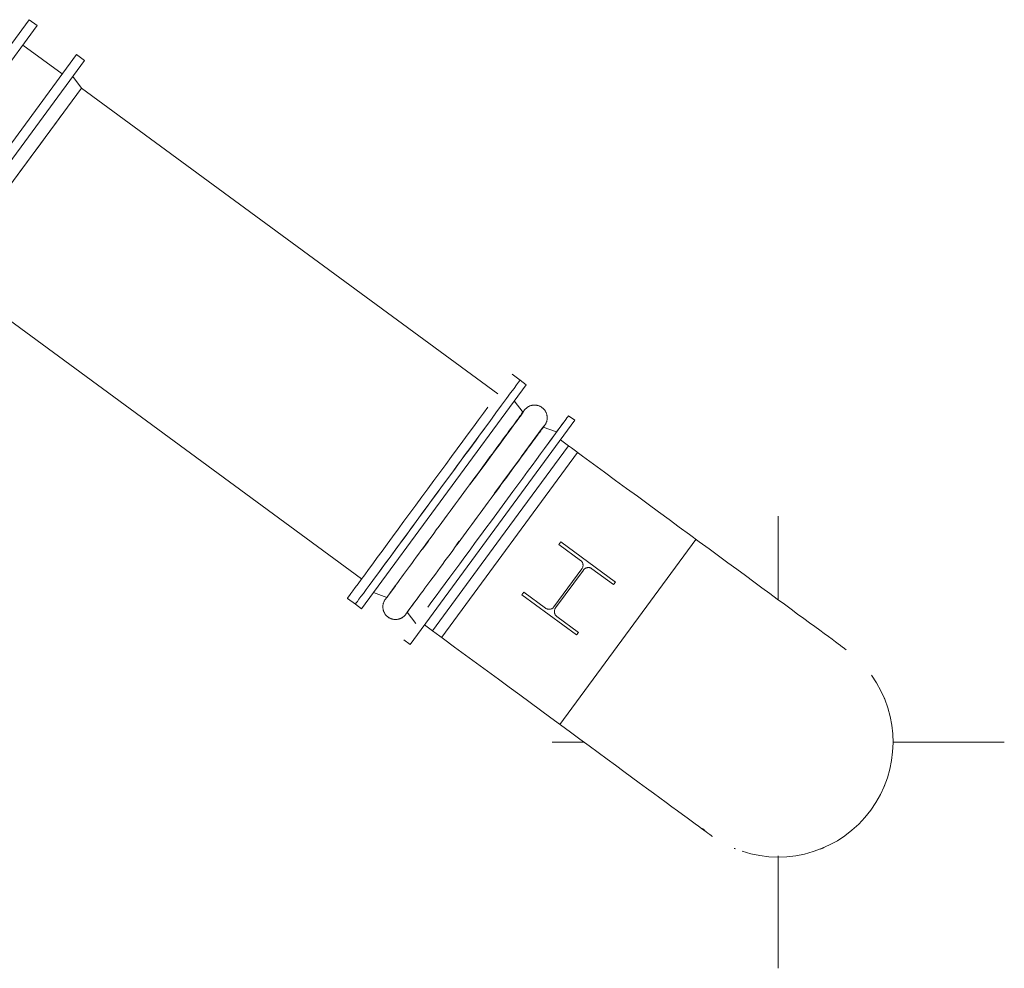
# Model space of a CAD drawing. Header units: metres. Extents: x 135583 to 135939, y 457896 to 458258.
# Tile 580 of 599: x 135733.7 to 135738.06, y 458208.38 to 458212.57. Entities that reach past the tile are written whole.
import ezdxf

# ---------------------------------------------------------------- set-up
doc = ezdxf.new("R2010")
doc.units = ezdxf.units.M
doc.linetypes.add('Hidden', pattern=[4, 2, -2])
doc.layers.add('NIEUWE INSTALLATIE', color=250, linetype='Continuous', lineweight=0)

msp = doc.modelspace()

# ---------------------------------------------------------------- linework, layer by layer
at = {"layer": 'NIEUWE INSTALLATIE', "extrusion": (0, 0, -1)}
for p, q in [((135733.7453, 458212.5746), (135733.0171, 458211.5834)), ((135733.7808, 458212.5486), (135733.7453, 458212.5746)), ((135733.7808, 458212.5486), (135733.0525, 458211.5574)), ((135733.2266, 458211.4295), (135733.9549, 458212.4207)), ((135733.2621, 458211.4034), (135733.9903, 458212.3947)), ((135733.9903, 458212.3947), (135733.9549, 458212.4207)), ((135733.9761, 458212.2723), (135733.9376, 458212.3229)), ((135735.2147, 458209.9688), (135735.943, 458210.9601)), ((135735.943, 458210.9601), (135735.9156, 458210.9802)), ((135735.9288, 458210.8377), (135735.8903, 458210.8884)), ((135736.1573, 458210.8026), (135735.4291, 458209.8113)), ((135736.1573, 458210.8026), (135736.1299, 458210.8227)), ((135735.9212, 458210.6416), (135736.0137, 458210.7676)), ((135736.0773, 458210.751), (135736.0174, 458210.7726)), ((135736.0232, 458210.7786), (135736.0226, 458210.7778)), ((135735.4843, 458210.2328), (135735.5106, 458210.2685)), ((135735.3272, 458210.0189), (135735.3653, 458210.0707)), ((135735.2674, 458210.0406), (135735.3272, 458210.0189)), ((135735.3215, 458210.0129), (135735.3221, 458210.0138)), ((135735.4159, 458209.9538), (135735.4673, 458210.0237)), ((135735.1873, 458209.989), (135735.2147, 458209.9688)), ((135735.4159, 458209.9538), (135735.4544, 458209.9032)), ((135735.4017, 458209.8315), (135735.4291, 458209.8113))]:
    msp.add_line(p, q, dxfattribs=at)
at = {"layer": 'NIEUWE INSTALLATIE'}
for p, q in [((135733.8915, 458212.3345), (135733.7174, 458212.4624)), ((135733.6754, 458211.8629), (135733.9761, 458212.2723)), ((135735.8168, 458210.92), (135733.9761, 458212.2723)), ((135733.3746, 458211.4535), (135735.2152, 458210.1012)), ((135735.9156, 458210.9802), (135735.8801, 458211.0063)), ((135736.1295, 458210.6903), (135736.094, 458210.7164)), ((135736.1295, 458210.6903), (135735.8287, 458210.2809)), ((135735.8287, 458210.2809), (135736.1295, 458210.6903)), ((135737.0569, 458210.0082), (135737.0569, 458210.3786)), ((135735.8287, 458210.2809), (135735.5279, 458209.8715)), ((135735.5279, 458209.8715), (135735.8287, 458210.2809)), ((135735.1519, 458210.015), (135735.1873, 458209.989)), ((135735.4925, 458209.8976), (135735.5279, 458209.8715)), ((135736.0569, 458209.3786), (135736.199, 458209.3786)), ((135737.565, 458209.3786), (135738.0569, 458209.3786)), ((135737.0569, 458208.3786), (135737.0569, 458208.8754))]:
    msp.add_line(p, q, dxfattribs=at)
at = {"layer": 'NIEUWE INSTALLATIE', "linetype": 'Hidden'}
for p, q in [((135736.1689, 458210.6595), (135735.5691, 458209.8431)), ((135736.1689, 458210.6595), (135735.5691, 458209.8431)), ((135736.0957, 458210.2647), (135736.0874, 458210.2534)), ((135736.0957, 458210.2647), (135736.0874, 458210.2534)), ((135736.0921, 458209.4571), (135736.6931, 458210.2752)), ((135736.0921, 458209.4571), (135736.6931, 458210.2752)), ((135736.3374, 458210.0871), (135736.0957, 458210.2647)), ((135736.3374, 458210.0871), (135736.0957, 458210.2647)), ((135736.0874, 458210.2534), (135736.1831, 458210.1831)), ((135736.0874, 458210.2534), (135736.1831, 458210.1831)), ((135736.1888, 458210.1454), (135736.0657, 458209.9777)), ((135736.1888, 458210.1454), (135736.0657, 458209.9777)), ((135736.0725, 458209.9727), (135736.1957, 458210.1403)), ((135736.0725, 458209.9727), (135736.1957, 458210.1403)), ((135736.2334, 458210.1461), (135736.3291, 458210.0758)), ((135736.2334, 458210.1461), (135736.3291, 458210.0758)), ((135736.3291, 458210.0758), (135736.3374, 458210.0871)), ((135736.3291, 458210.0758), (135736.3374, 458210.0871)), ((135735.9322, 458210.0423), (135735.924, 458210.031)), ((135735.9322, 458210.0423), (135735.924, 458210.031)), ((135736.0279, 458209.972), (135735.9322, 458210.0423)), ((135736.0279, 458209.972), (135735.9322, 458210.0423)), ((135735.924, 458210.031), (135736.1657, 458209.8534)), ((135735.924, 458210.031), (135736.1657, 458209.8534)), ((135736.174, 458209.8647), (135736.0783, 458209.935)), ((135736.174, 458209.8647), (135736.0783, 458209.935)), ((135736.1657, 458209.8534), (135736.174, 458209.8647)), ((135736.1657, 458209.8534), (135736.174, 458209.8647))]:
    msp.add_line(p, q, dxfattribs=at)
at = {"layer": 'NIEUWE INSTALLATIE', "extrusion": (0, 0, -1), "flags": 128}
for points in [[(-135735.9344, 458210.8472), (-135735.9358, 458210.849), (-135735.9372, 458210.8507), (-135735.9387, 458210.8523), (-135735.9403, 458210.8539), (-135735.9419, 458210.8555), (-135735.9436, 458210.857), (-135735.9453, 458210.8584), (-135735.9471, 458210.8597), (-135735.949, 458210.861), (-135735.9509, 458210.8621), (-135735.9528, 458210.8633), (-135735.9548, 458210.8643), (-135735.9569, 458210.8652), (-135735.9589, 458210.8661), (-135735.961, 458210.8669), (-135735.9632, 458210.8676), (-135735.9653, 458210.8682), (-135735.9675, 458210.8687), (-135735.9697, 458210.8692), (-135735.9719, 458210.8695), (-135735.9741, 458210.8698), (-135735.9764, 458210.87), (-135735.9786, 458210.87), (-135735.9809, 458210.87), (-135735.9831, 458210.8699), (-135735.9853, 458210.8697), (-135735.9876, 458210.8695), (-135735.9898, 458210.8691), (-135735.992, 458210.8687), (-135735.9942, 458210.8681), (-135735.9963, 458210.8675), (-135735.9984, 458210.8668), (-135736.0005, 458210.866), (-135736.0026, 458210.8651), (-135736.0046, 458210.8641), (-135736.0066, 458210.8631), (-135736.0085, 458210.862), (-135736.0104, 458210.8608), (-135736.0123, 458210.8595), (-135736.0141, 458210.8582), (-135736.0158, 458210.8568), (-135736.0175, 458210.8553), (-135736.0191, 458210.8537), (-135736.0207, 458210.8521), (-135736.0222, 458210.8504), (-135736.0236, 458210.8487), (-135736.025, 458210.8469), (-135736.0262, 458210.8451), (-135736.0274, 458210.8432), (-135736.0286, 458210.8412), (-135736.0296, 458210.8393), (-135736.0306, 458210.8372), (-135736.0315, 458210.8352), (-135736.0323, 458210.8331), (-135736.033, 458210.831), (-135736.0337, 458210.8288), (-135736.0342, 458210.8266), (-135736.0347, 458210.8244), (-135736.035, 458210.8222), (-135736.0353, 458210.82), (-135736.0355, 458210.8178), (-135736.0356, 458210.8155), (-135736.0357, 458210.8133), (-135736.0356, 458210.8111), (-135736.0354, 458210.8088), (-135736.0352, 458210.8066), (-135736.0348, 458210.8044), (-135736.0344, 458210.8022), (-135736.0339, 458210.8), (-135736.0333, 458210.7978), (-135736.0326, 458210.7957), (-135736.0318, 458210.7936), (-135736.031, 458210.7915), (-135736.03, 458210.7895), (-135736.029, 458210.7875), (-135736.0279, 458210.7855), (-135736.0267, 458210.7836), (-135736.0255, 458210.7818), (-135736.0242, 458210.7799), (-135736.0228, 458210.7782), (-135736.0213, 458210.7765), (-135736.0198, 458210.7749), (-135736.0182, 458210.7733), (-135736.0174, 458210.7726)], [(-135735.9328, 458210.845), (-135735.9322, 458210.8442), (-135735.9305, 458210.8418), (-135735.9283, 458210.8388), (-135735.9256, 458210.8352), (-135735.9224, 458210.8309), (-135735.9188, 458210.8259), (-135735.9147, 458210.8204), (-135735.9101, 458210.8142), (-135735.9051, 458210.8073), (-135735.8997, 458210.7999), (-135735.8938, 458210.7919), (-135735.8875, 458210.7833), (-135735.8807, 458210.7741), (-135735.8736, 458210.7644), (-135735.8661, 458210.7542), (-135735.8581, 458210.7434), (-135735.8499, 458210.7321), (-135735.8412, 458210.7203), (-135735.8322, 458210.7081), (-135735.8229, 458210.6954), (-135735.8133, 458210.6823), (-135735.8034, 458210.6688), (-135735.7932, 458210.6549), (-135735.7827, 458210.6407), (-135735.772, 458210.6261), (-135735.761, 458210.6112), (-135735.7498, 458210.596), (-135735.7385, 458210.5805), (-135735.7269, 458210.5648), (-135735.7152, 458210.5489), (-135735.7034, 458210.5328), (-135735.6914, 458210.5165), (-135735.6794, 458210.5001), (-135735.6672, 458210.4835), (-135735.655, 458210.4669), (-135735.6428, 458210.4502), (-135735.6305, 458210.4335), (-135735.6182, 458210.4168), (-135735.6059, 458210.4001), (-135735.5937, 458210.3834), (-135735.5815, 458210.3668), (-135735.5694, 458210.3503), (-135735.5573, 458210.334), (-135735.5454, 458210.3178), (-135735.5337, 458210.3017), (-135735.522, 458210.2859), (-135735.5106, 458210.2703), (-135735.4993, 458210.2549), (-135735.4882, 458210.2399), (-135735.4774, 458210.2251), (-135735.4668, 458210.2107), (-135735.4564, 458210.1966), (-135735.4463, 458210.1829), (-135735.4366, 458210.1695), (-135735.4271, 458210.1566), (-135735.4179, 458210.1442), (-135735.4091, 458210.1321), (-135735.4006, 458210.1206), (-135735.3925, 458210.1096), (-135735.3847, 458210.099), (-135735.3774, 458210.089), (-135735.3704, 458210.0795), (-135735.3639, 458210.0706), (-135735.3578, 458210.0623), (-135735.3521, 458210.0545), (-135735.3468, 458210.0474), (-135735.342, 458210.0409), (-135735.3377, 458210.0349), (-135735.3338, 458210.0297), (-135735.3304, 458210.025), (-135735.3274, 458210.021), (-135735.325, 458210.0177), (-135735.323, 458210.015), (-135735.3221, 458210.0138)], [(-135735.9328, 458210.845), (-135735.9338, 458210.8464), (-135735.9343, 458210.8471), (-135735.9344, 458210.8472)], [(-135735.9344, 458210.8472), (-135735.9341, 458210.8468), (-135735.9334, 458210.8458)], [(-135735.4119, 458209.9465), (-135735.4125, 458209.9474), (-135735.4142, 458209.9497), (-135735.4164, 458209.9527), (-135735.4191, 458209.9564), (-135735.4223, 458209.9607), (-135735.4259, 458209.9656), (-135735.43, 458209.9712), (-135735.4345, 458209.9774), (-135735.4396, 458209.9842), (-135735.445, 458209.9916), (-135735.4509, 458209.9997), (-135735.4572, 458210.0083), (-135735.464, 458210.0174), (-135735.4711, 458210.0271), (-135735.4786, 458210.0374), (-135735.4865, 458210.0482), (-135735.4948, 458210.0595), (-135735.5035, 458210.0712), (-135735.5125, 458210.0834), (-135735.5218, 458210.0961), (-135735.5314, 458210.1092), (-135735.5413, 458210.1227), (-135735.5515, 458210.1366), (-135735.562, 458210.1509), (-135735.5727, 458210.1655), (-135735.5837, 458210.1804), (-135735.5948, 458210.1956), (-135735.6062, 458210.211), (-135735.6177, 458210.2267), (-135735.6294, 458210.2427), (-135735.6413, 458210.2588), (-135735.6532, 458210.2751), (-135735.6653, 458210.2915), (-135735.6775, 458210.308), (-135735.6897, 458210.3247), (-135735.7019, 458210.3413), (-135735.7142, 458210.3581), (-135735.7265, 458210.3748), (-135735.7388, 458210.3915), (-135735.751, 458210.4082), (-135735.7632, 458210.4247), (-135735.7753, 458210.4412), (-135735.7873, 458210.4576), (-135735.7992, 458210.4738), (-135735.811, 458210.4898), (-135735.8227, 458210.5057), (-135735.8341, 458210.5213), (-135735.8454, 458210.5366), (-135735.8565, 458210.5517), (-135735.8673, 458210.5664), (-135735.8779, 458210.5809), (-135735.8883, 458210.595), (-135735.8983, 458210.6087), (-135735.9081, 458210.622), (-135735.9176, 458210.6349), (-135735.9268, 458210.6474), (-135735.9356, 458210.6594), (-135735.9441, 458210.6709), (-135735.9522, 458210.682), (-135735.9599, 458210.6925), (-135735.9673, 458210.7025), (-135735.9743, 458210.712), (-135735.9808, 458210.7209), (-135735.9869, 458210.7293), (-135735.9926, 458210.737), (-135735.9979, 458210.7442), (-135736.0027, 458210.7507), (-135736.007, 458210.7566), (-135736.0109, 458210.7619), (-135736.0143, 458210.7665), (-135736.0173, 458210.7705), (-135736.0197, 458210.7739), (-135736.0217, 458210.7766), (-135736.0226, 458210.7778)], [(-135736.0232, 458210.7786), (-135736.0242, 458210.78), (-135736.0247, 458210.7807), (-135736.0248, 458210.7808)], [(-135736.0248, 458210.7808), (-135736.0245, 458210.7804), (-135736.0238, 458210.7794)], [(-135735.4103, 458209.9444), (-135735.4089, 458209.9426), (-135735.4075, 458209.9409), (-135735.406, 458209.9392), (-135735.4044, 458209.9376), (-135735.4028, 458209.9361), (-135735.4011, 458209.9346), (-135735.3994, 458209.9332), (-135735.3976, 458209.9319), (-135735.3957, 458209.9306), (-135735.3938, 458209.9294), (-135735.3918, 458209.9283), (-135735.3899, 458209.9273), (-135735.3878, 458209.9263), (-135735.3858, 458209.9254), (-135735.3837, 458209.9247), (-135735.3815, 458209.924), (-135735.3794, 458209.9233), (-135735.3772, 458209.9228), (-135735.375, 458209.9224), (-135735.3728, 458209.922), (-135735.3705, 458209.9218), (-135735.3683, 458209.9216), (-135735.3661, 458209.9215), (-135735.3638, 458209.9215), (-135735.3616, 458209.9216), (-135735.3593, 458209.9218), (-135735.3571, 458209.9221), (-135735.3549, 458209.9224), (-135735.3527, 458209.9229), (-135735.3505, 458209.9234), (-135735.3484, 458209.9241), (-135735.3463, 458209.9248), (-135735.3442, 458209.9256), (-135735.3421, 458209.9264), (-135735.3401, 458209.9274), (-135735.3381, 458209.9284), (-135735.3361, 458209.9296), (-135735.3342, 458209.9308), (-135735.3324, 458209.932), (-135735.3306, 458209.9334), (-135735.3289, 458209.9348), (-135735.3272, 458209.9363), (-135735.3256, 458209.9378), (-135735.324, 458209.9394), (-135735.3225, 458209.9411), (-135735.3211, 458209.9428), (-135735.3197, 458209.9446), (-135735.3184, 458209.9465), (-135735.3172, 458209.9484), (-135735.3161, 458209.9503), (-135735.3151, 458209.9523), (-135735.3141, 458209.9543), (-135735.3132, 458209.9564), (-135735.3124, 458209.9585), (-135735.3117, 458209.9606), (-135735.311, 458209.9627), (-135735.3105, 458209.9649), (-135735.31, 458209.9671), (-135735.3096, 458209.9693), (-135735.3094, 458209.9715), (-135735.3092, 458209.9738), (-135735.3091, 458209.976), (-135735.309, 458209.9783), (-135735.3091, 458209.9805), (-135735.3093, 458209.9827), (-135735.3095, 458209.985), (-135735.3099, 458209.9872), (-135735.3103, 458209.9894), (-135735.3108, 458209.9916), (-135735.3114, 458209.9937), (-135735.3121, 458209.9959), (-135735.3129, 458209.998), (-135735.3137, 458210), (-135735.3147, 458210.0021), (-135735.3157, 458210.0041), (-135735.3168, 458210.006), (-135735.318, 458210.0079), (-135735.3192, 458210.0098), (-135735.3199, 458210.0108)], [(-135735.3215, 458210.0129), (-135735.3205, 458210.0116), (-135735.32, 458210.0109), (-135735.3199, 458210.0108)], [(-135735.3199, 458210.0108), (-135735.3202, 458210.0111), (-135735.3209, 458210.0121)], [(-135735.4119, 458209.9465), (-135735.4109, 458209.9452), (-135735.4104, 458209.9445), (-135735.4103, 458209.9444)], [(-135735.4103, 458209.9444), (-135735.4105, 458209.9447), (-135735.4113, 458209.9457)]]:
    msp.add_lwpolyline(points, dxfattribs=at)
at = {"layer": 'NIEUWE INSTALLATIE', "flags": 128}
for points in [[(135737.3576, 458209.788), (135737.3566, 458209.7887), (135737.3537, 458209.7909), (135737.3488, 458209.7945), (135737.3419, 458209.7995), (135737.3331, 458209.806), (135737.3224, 458209.8139), (135737.3098, 458209.8231), (135737.2953, 458209.8338), (135737.2789, 458209.8458), (135737.2607, 458209.8592), (135737.2406, 458209.8739), (135737.2188, 458209.89), (135737.1953, 458209.9073), (135737.17, 458209.9258), (135737.1431, 458209.9456), (135737.1146, 458209.9666), (135737.0844, 458209.9887), (135737.0528, 458210.0119), (135737.0197, 458210.0363), (135736.9851, 458210.0617), (135736.9492, 458210.088), (135736.912, 458210.1154), (135736.8735, 458210.1437), (135736.8338, 458210.1728), (135736.793, 458210.2028), (135736.7512, 458210.2335), (135736.7083, 458210.265), (135736.6645, 458210.2972), (135736.6199, 458210.33), (135736.5745, 458210.3633), (135736.5284, 458210.3972), (135736.4816, 458210.4316), (135736.4343, 458210.4664), (135736.3864, 458210.5015), (135736.3382, 458210.5369), (135736.2896, 458210.5726), (135736.2408, 458210.6085), (135736.1918, 458210.6445), (135736.1427, 458210.6806), (135736.1295, 458210.6903)], [(135735.5279, 458209.8715), (135735.577, 458209.8354), (135735.6261, 458209.7994), (135735.6749, 458209.7635), (135735.7236, 458209.7278), (135735.7719, 458209.6923), (135735.8199, 458209.657), (135735.8673, 458209.6222), (135735.9143, 458209.5877), (135735.9606, 458209.5537), (135736.0062, 458209.5201), (135736.051, 458209.4872), (135736.0951, 458209.4549), (135736.1382, 458209.4232), (135736.1803, 458209.3922), (135736.2214, 458209.362), (135736.2614, 458209.3327), (135736.3002, 458209.3042), (135736.3378, 458209.2766), (135736.374, 458209.2499), (135736.4089, 458209.2242), (135736.4425, 458209.1996), (135736.4745, 458209.1761), (135736.505, 458209.1536), (135736.534, 458209.1324), (135736.5614, 458209.1123), (135736.5871, 458209.0934), (135736.6111, 458209.0757), (135736.6334, 458209.0594), (135736.6539, 458209.0443), (135736.6726, 458209.0305), (135736.6895, 458209.0181), (135736.7045, 458209.0071), (135736.7177, 458208.9974), (135736.7289, 458208.9892), (135736.7382, 458208.9823), (135736.7456, 458208.9769), (135736.751, 458208.9729), (135736.7545, 458208.9704), (135736.756, 458208.9693)]]:
    msp.add_lwpolyline(points, dxfattribs=at)
at = {"layer": 'NIEUWE INSTALLATIE', "linetype": 'Hidden'}
msp.add_arc((135736.1671, 458210.1614), 0.027, 323.696, 53.696, dxfattribs=at)
msp.add_arc((135736.1671, 458210.1614), 0.027, 323.696, 53.696, dxfattribs=at)
at = {"layer": 'NIEUWE INSTALLATIE'}
for start, end in [(323.696, 35.696), (21.5681, 24.0338), (336.5681, 338.3835), (251.696, 323.696), (228.5833, 230.2375), (233.696, 235.0809), (291.5681, 293.3835), (247.5, 248.2078)]:
    msp.add_arc((135737.0569, 458209.3786), 0.508, start, end, dxfattribs=at)
at = {"layer": 'NIEUWE INSTALLATIE', "extrusion": (0, 0, -1)}
for centre, major_axis, start_param, end_param in [((135733.6754, 458211.8629), (-0.3008, -0.4094), 0.785398, 2.356194), ((135735.5515, 458210.4846), (0.3641, 0.4956), 3.926991, 7.068583), ((135735.7658, 458210.3271), (0.3641, 0.4956), 3.926991, 7.068584), ((135735.628, 458210.4283), (0.3008, 0.4094), 5.002124, 7.628227), ((135735.628, 458210.4283), (0.3008, 0.4094), 0, 0.950907), ((135735.628, 458210.4283), (0.3008, 0.4094), 0, 0.791592), ((135735.7167, 458210.3632), (0.3008, 0.4094), 0, 1.285503), ((135735.628, 458210.4283), (0.3008, 0.4094), 1.082951, 1.102202), ((135735.7167, 458210.3632), (0.3008, 0.4094), 1.026257, 1.144629), ((135735.7167, 458210.3632), (0.3008, 0.4094), 1.804712, 1.884956)]:
    msp.add_ellipse(centre, major_axis=major_axis, ratio=0.000001, start_param=start_param, end_param=end_param, dxfattribs=at)
at = {"layer": 'NIEUWE INSTALLATIE'}
for centre in [(135735.516, 458210.5106), (135735.5515, 458210.4846)]:
    msp.add_ellipse(centre, major_axis=(0.3641, 0.4956), ratio=0.000001, start_param=0.785398, end_param=3.141593, dxfattribs=at)
at = {"layer": 'NIEUWE INSTALLATIE', "linetype": 'Hidden'}
for centre, major_axis, start_param, end_param in [((135736.2175, 458210.1243), (0.0083, -0.0257), 2.195319, 3.766116), ((135736.2175, 458210.1243), (0.0083, -0.0257), 2.195319, 3.766116), ((135736.0439, 458209.9937), (0.0041, -0.0267), 5.497787, 7.068583), ((135736.0439, 458209.9937), (0.0041, -0.0267), 5.497787, 7.068583), ((135736.0943, 458209.9567), (0.0041, -0.0267), 3.926991, 5.497787), ((135736.0943, 458209.9567), (0.0041, -0.0267), 3.926991, 5.497787)]:
    msp.add_ellipse(centre, major_axis=major_axis, ratio=1, start_param=start_param, end_param=end_param, dxfattribs=at)

doc.saveas('drawing.dxf')
